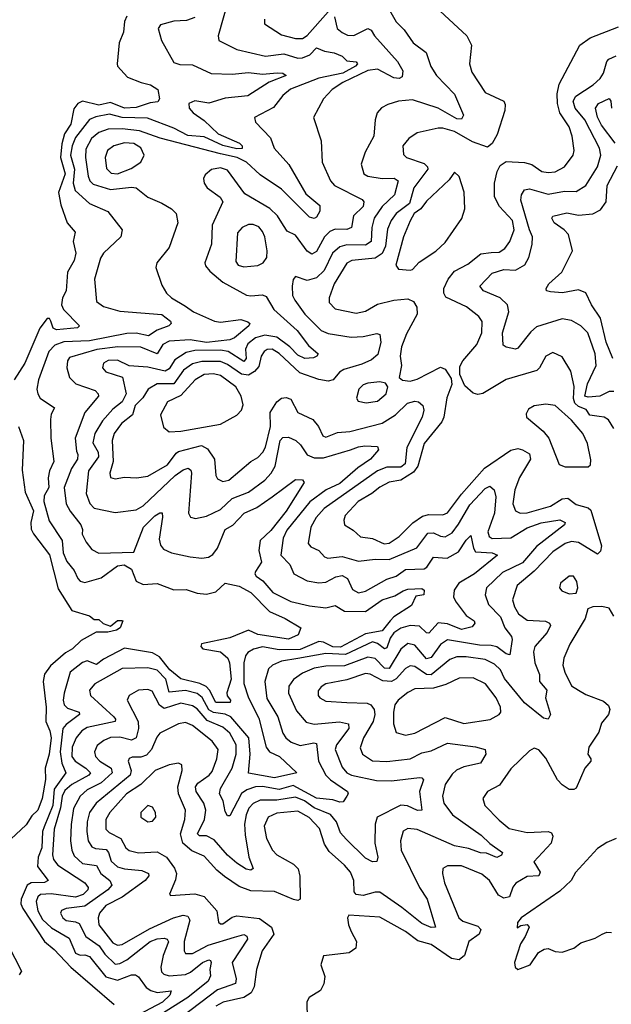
# Model space of a CAD drawing. Extents: x 1552294 to 1694791, y 811929 to 917222.
# Tile 588 of 643: x 1689047 to 1691574, y 883966 to 888173. Entities that reach past the tile are written whole.
import ezdxf

# ---------------------------------------------------------------- set-up
doc = ezdxf.new("R2010")
doc.units = 0

msp = doc.modelspace()

# ---------------------------------------------------------------- linework, layer by layer
at = {"layer": '0CON10XD'}
for points in [[(1689937.8, 888255), (1689895.6, 888105), (1689898, 888085), (1689975, 888046), (1690097.8, 888017.8), (1690175, 888027.4), (1690235, 888009.1), (1690255, 888010), (1690286.6, 888023.4), (1690315, 888053.5), (1690349, 888039), (1690391.1, 888031.1), (1690425, 888017.3), (1690445, 887997.1), (1690485, 887993.5), (1690490.3, 887985), (1690481.9, 887975), (1690428.1, 887945), (1690325, 887923.3), (1690203.4, 887876.6), (1690170.8, 887849.2), (1690131.2, 887798.8), (1690050, 887755), (1690054.2, 887735), (1690117.9, 887667.9), (1690133.8, 887625), (1690197.1, 887555), (1690269.4, 887429.4), (1690330, 887380), (1690329.1, 887355), (1690315, 887330), (1690305, 887323.1), (1690285, 887329.5), (1690165, 887449), (1690075, 887509.7), (1690016, 887565), (1689976, 887585), (1689905, 887600.8), (1689647.6, 887667.6), (1689558.8, 887698.8), (1689485, 887707), (1689425, 887705.2), (1689385, 887691.5), (1689354.4, 887665), (1689330.1, 887619.9), (1689328.2, 887585), (1689340.3, 887505), (1689347, 887485), (1689360.5, 887470.5), (1689435, 887447.2), (1689525, 887458), (1689545, 887455.2), (1689595, 887415.5), (1689655, 887389.4), (1689696.2, 887365), (1689715.5, 887345.5), (1689722.9, 887305), (1689685, 887200), (1689633.1, 887135), (1689629.4, 887115), (1689655, 887038.8), (1689674.4, 887005), (1689695.7, 886985), (1689755, 886949.6), (1689789.2, 886925), (1689879.2, 886885), (1689905, 886881.4), (1689992.2, 886892.2), (1690022.1, 886882.1), (1690030, 886875), (1690025.6, 886865), (1689965, 886814.2), (1689944.5, 886805.5), (1689845, 886793.6), (1689775, 886805.1), (1689685, 886800), (1689658.2, 886785), (1689635, 886745.2), (1689565, 886774.4), (1689465.7, 886775.7), (1689376.3, 886763.7), (1689260.3, 886729.7), (1689250.9, 886715), (1689248.7, 886685), (1689260.5, 886645), (1689287.6, 886617.6), (1689369, 886589), (1689382.9, 886575), (1689383.8, 886565), (1689324.7, 886495), (1689283.5, 886385), (1689290, 886330), (1689295.6, 886315), (1689293.4, 886295), (1689268, 886255), (1689237.7, 886175), (1689246.1, 886105), (1689262.5, 886072.5), (1689308.8, 886015), (1689315.4, 885995), (1689313.6, 885975), (1689331.2, 885941.2), (1689355, 885910), (1689385, 885894), (1689535, 885897.5), (1689575.7, 886005), (1689625, 886053.4), (1689646.4, 886066.4), (1689655.4, 886065.4), (1689657.8, 886047.8), (1689642.9, 885952.9), (1689648.3, 885928.3), (1689661, 885911), (1689695, 885895.7), (1689775, 885878.5), (1689825, 885872), (1689853.1, 885876.9), (1689871.7, 885888.3), (1689891.6, 885915), (1689925.5, 885994.5), (1689957.2, 886012.8), (1690005.9, 886064.1), (1690060.5, 886089.5), (1690125, 886134.8), (1690225, 886208.6), (1690255, 886206.9), (1690262.9, 886195), (1690185, 886073), (1690119.4, 885990.6), (1690075, 885947.9), (1690069.2, 885905), (1690080.3, 885855), (1690054.5, 885815), (1690051.5, 885805), (1690057.8, 885795), (1690085.2, 885775.2), (1690128.9, 885725), (1690205, 885687), (1690285, 885668.8), (1690355, 885660.5), (1690395, 885670.7), (1690435, 885645.5), (1690525, 885643.8), (1690595, 885693.6), (1690649.2, 885710.8), (1690685, 885732.7), (1690705, 885739.3), (1690765, 885742.2), (1690775.3, 885735.3), (1690774.3, 885715.7), (1690739.6, 885710.4), (1690720.6, 885669.4), (1690645, 885621.2), (1690629.4, 885605)], [(1690605, 888251.1), (1690655, 888164.4), (1690690.2, 888130.2), (1690728.2, 888075), (1690783, 888033), (1690803.2, 887973.2), (1690827.8, 887935), (1690904, 887855), (1690943.1, 887765), (1690935, 887748.6), (1690915, 887749.5), (1690835, 887794.8), (1690725, 887830.4), (1690665.3, 887824.7), (1690619.6, 887810.4), (1690593.1, 887796.9), (1690574.3, 887775), (1690565.6, 887745), (1690560.5, 887675), (1690522.8, 887607.3), (1690506, 887556), (1690517.3, 887515), (1690535, 887504.3), (1690595, 887494.4), (1690646.6, 887496.6), (1690664.1, 887484.1), (1690647.8, 887425), (1690595.6, 887375), (1690561.6, 887325), (1690550.9, 887285), (1690548, 887225), (1690525, 887209.2), (1690445, 887210.8), (1690415, 887202.3), (1690383.9, 887176.1), (1690348, 887102), (1690315, 887070.4), (1690275, 887059.3), (1690225, 887076), (1690215, 887062.5), (1690210.9, 887035), (1690213.2, 886995), (1690222.1, 886975), (1690264.7, 886915), (1690335, 886845.7), (1690365, 886832.5), (1690463.8, 886816.2), (1690515, 886819.3), (1690573.1, 886833.1), (1690585, 886827.5), (1690589.7, 886795), (1690577.2, 886742.7), (1690550.5, 886719.5), (1690509.2, 886700.8)], [(1690805, 888245.8), (1690957.5, 888105), (1690976.7, 888065), (1690968.2, 887985), (1690979.1, 887949.1), (1691035, 887862.5), (1691115.3, 887825.3), (1691120.9, 887810.9), (1691119.7, 887785), (1691087.5, 887682.5), (1691066.1, 887643.9), (1691045, 887629.2), (1690980.9, 887650.9), (1690904.6, 887695), (1690855, 887709.4), (1690835, 887710.5), (1690745, 887690.4), (1690710, 887665), (1690684.2, 887635), (1690687.3, 887597.3), (1690700, 887585), (1690775, 887558.7), (1690789.1, 887545), (1690790.6, 887535), (1690730.8, 887455), (1690712.7, 887387.3), (1690655.2, 887345), (1690633.5, 887315), (1690618.9, 887278.9)], [(1689505, 888188.1), (1689495.4, 888165), (1689490.1, 888119.9), (1689472.3, 888075), (1689464.1, 887985), (1689465.6, 887975), (1689508.1, 887928.1), (1689565.6, 887905.6), (1689605.8, 887895), (1689637.5, 887875), (1689644, 887835), (1689637.3, 887822.7), (1689605, 887818.5), (1689545, 887798), (1689495, 887795.2), (1689435, 887819.2), (1689385, 887808.7), (1689315, 887825.5), (1689295, 887815.2), (1689277.7, 887792.3), (1689265, 887726.6), (1689237.9, 887685), (1689226.8, 887643.2), (1689221.4, 887585), (1689241.2, 887515), (1689213.3, 887435), (1689222.2, 887382.2), (1689250, 887305), (1689284.4, 887265), (1689276.1, 887225), (1689286.5, 887175), (1689279.3, 887145), (1689251.9, 887095), (1689245.3, 887015.3), (1689230, 886985), (1689225.4, 886955), (1689234, 886935), (1689303.3, 886865), (1689293.8, 886856.2), (1689205, 886847.5), (1689189.4, 886855), (1689180.8, 886885), (1689175, 886896.7), (1689165, 886896), (1689133.6, 886855), (1689068.5, 886705), (1689023.4, 886635)], [(1689795, 888182.2), (1689759.8, 888170.2), (1689705, 888167.6), (1689648.5, 888151.5), (1689639.2, 888135), (1689652.9, 888085), (1689705, 887990), (1689731.7, 887981.8), (1689785, 887980.2), (1689865, 887942.9), (1689955, 887940.9), (1690025, 887947.5), (1690085, 887941.2), (1690146.9, 887946.9), (1690171.2, 887945), (1690185.8, 887935), (1690113.4, 887906.6), (1690021.6, 887848.4), (1689925, 887838.3), (1689855, 887817.1), (1689795, 887827.2), (1689769.2, 887815), (1689770.9, 887795), (1689788.7, 887775), (1689835, 887742.9), (1689895, 887685.8), (1689985.9, 887645), (1689997.8, 887635), (1689996.9, 887623.1), (1689975, 887621.9), (1689914.5, 887635.5), (1689835, 887672.1), (1689765, 887678.8), (1689705, 887709.8), (1689592.6, 887752.6), (1689485, 887754.9), (1689430.4, 887769.6), (1689372, 887758), (1689345, 887746.2), (1689285, 887670.3), (1689271, 887635), (1689264.3, 887595), (1689280.6, 887535), (1689274.9, 887474.9), (1689284.1, 887444.1), (1689345, 887388.4), (1689423.2, 887353.2), (1689485.4, 887275), (1689478.5, 887245), (1689404.5, 887175), (1689392.5, 887155), (1689366.7, 887065), (1689375, 886969.2), (1689405, 886947.5), (1689475, 886927.9), (1689655, 886913.8), (1689691.4, 886885), (1689693.9, 886875), (1689684.4, 886865.6), (1689635, 886846.2), (1689597.1, 886822.9), (1689545, 886834.1), (1689505, 886832.7), (1689345, 886801.1), (1689235, 886797.2), (1689197.1, 886782.9), (1689171.4, 886755), (1689126.9, 886635), (1689120.2, 886595), (1689123.9, 886573.9), (1689135, 886556.5), (1689195.8, 886515), (1689182.2, 886487.7), (1689179.2, 886465), (1689180.5, 886385), (1689193.6, 886285), (1689174.4, 886245), (1689168.5, 886215), (1689171, 886175), (1689151.3, 886138.7), (1689149.8, 886115), (1689172.4, 886032.4), (1689228.4, 885948.4), (1689233.2, 885895), (1689248.1, 885858.1), (1689279.4, 885819.4), (1689295.2, 885785.2), (1689305, 885774.5), (1689325, 885768.2), (1689395, 885787.9), (1689465, 885839.4), (1689494.1, 885844.1), (1689525.4, 885825), (1689545, 885774.6), (1689575, 885759.5), (1689635, 885763.8), (1689705, 885737.6), (1689758.3, 885738.3), (1689805, 885722.4), (1689845, 885717.9), (1689885, 885728.9), (1689925, 885766.2), (1689985, 885752.3), (1690034.6, 885725), (1690115, 885643.8), (1690180.8, 885615), (1690247.5, 885575), (1690236.2, 885545), (1690195, 885526.4), (1690065, 885546.5), (1690025, 885564.8), (1689945, 885532.3), (1689823.2, 885506.8), (1689821.1, 885495), (1689829.2, 885485), (1689905, 885472), (1689935.8, 885445), (1689943.5, 885425), (1689951, 885355), (1689932.7, 885297.3)], [(1690392.5, 888185), (1690403.1, 888135), (1690425, 888117.9), (1690447.7, 888107.7), (1690475, 888105.9), (1690535, 888135.4), (1690548.8, 888128.8), (1690562.9, 888105), (1690660.5, 887995), (1690683.6, 887955), (1690681.5, 887928.5), (1690667.9, 887922.1), (1690645, 887924.4), (1690575, 887961.5), (1690535, 887956.8), (1690427.9, 887905), (1690381.9, 887875), (1690345.6, 887835), (1690302.9, 887755), (1690334.3, 887655), (1690338.6, 887565), (1690375.3, 887485.3), (1690391.4, 887465), (1690510.6, 887405), (1690517.3, 887395), (1690514.6, 887375), (1690472.7, 887335), (1690465, 887284.7), (1690445, 887276.7), (1690395, 887278), (1690371.7, 887268.3), (1690349.6, 887245), (1690315, 887182.3), (1690295, 887172.1), (1690275, 887183.9), (1690225, 887252.9), (1690189.7, 887269.7), (1690174.4, 887294.4), (1690148.7, 887335), (1690116.2, 887366.2), (1690009.6, 887429.6), (1689935, 887530), (1689905, 887540.4), (1689866.8, 887533.2), (1689839.2, 887510.7), (1689832.9, 887495), (1689834.6, 887475), (1689847.9, 887455), (1689903.1, 887415), (1689914.4, 887395), (1689870, 887295), (1689866.4, 887213.6), (1689838.5, 887135), (1689841.5, 887121.5), (1689859.4, 887099.4), (1689915, 887051.4), (1690016.5, 886996.5), (1690035, 886992.8), (1690085, 886997.6), (1690100.4, 886990.4), (1690132.2, 886935), (1690232.5, 886845), (1690281.2, 886781.2), (1690322.5, 886745), (1690317.1, 886735), (1690301.6, 886728.4), (1690265, 886726.2), (1690235, 886739.2), (1690201.3, 886775), (1690145, 886816.2), (1690095, 886825.6), (1690055, 886813.9), (1690021.2, 886788.8), (1690012.2, 886765), (1690014.3, 886725), (1690005, 886713), (1689937.4, 886755), (1689905, 886761.7), (1689795, 886759.8), (1689758.3, 886751.7), (1689710.3, 886719.7), (1689685, 886680.8), (1689668.8, 886671.2), (1689595, 886688.3), (1689515, 886694.5), (1689465, 886718.1), (1689425, 886716.9), (1689405, 886706.2), (1689401.5, 886685), (1689415, 886668.5), (1689486, 886646), (1689501.6, 886575), (1689485, 886540), (1689445, 886508.6), (1689400.3, 886459.7), (1689368.8, 886405), (1689359.8, 886365), (1689382.2, 886325), (1689384.3, 886305), (1689341.5, 886245), (1689331.3, 886148.7)], [(1690093.3, 888175), (1690093.1, 888155), (1690165, 888109.1), (1690225, 888093.1), (1690255, 888092.5), (1690275, 888106.2), (1690365, 888206.9)], [(1691585, 886426.2), (1691563.2, 886463.2), (1691544.7, 886474.7), (1691522.2, 886477.8), (1691483, 886483), (1691467.8, 886507.8), (1691435, 886520.7), (1691418.2, 886535), (1691413, 886555), (1691416, 886606), (1691401, 886671), (1691365, 886733.1), (1691325, 886751.5), (1691295, 886735.6), (1691268.2, 886685), (1691255.8, 886674.2), (1691125, 886635.9), (1691025, 886575.5), (1691005, 886571.8), (1690985, 886577.1), (1690948.4, 886608.4), (1690926.9, 886656.9), (1690928.1, 886691.9), (1690940.9, 886715), (1691000.3, 886785), (1691021.3, 886835), (1691023.1, 886883.1), (1691008.9, 886905), (1690956.5, 886946.5), (1690867.1, 886987.1), (1690858.6, 887005), (1690859.7, 887025), (1690876.9, 887065), (1690905, 887098.6), (1690961.7, 887128.3), (1691017, 887173), (1691061.8, 887178.2), (1691095, 887179.4), (1691119.8, 887195), (1691140.6, 887225), (1691160.1, 887275), (1691153.1, 887315), (1691097.5, 887375), (1691076.1, 887416.1), (1691075.6, 887474.4), (1691087.5, 887525), (1691100.4, 887549.6), (1691125, 887567.6), (1691203.2, 887563.2), (1691235.2, 887555.2), (1691278, 887525), (1691305, 887520), (1691335, 887523.2), (1691375, 887544.4), (1691411.8, 887595), (1691415.4, 887615), (1691407, 887675), (1691393.8, 887715), (1691354.8, 887775), (1691344.8, 887815), (1691343.5, 887856.5), (1691352.4, 887897.6), (1691440.4, 888065), (1691483.8, 888096.2), (1691605, 888142.6)], [(1691585, 886585.2), (1691565, 886583.9), (1691525, 886564.8), (1691475, 886560), (1691460.9, 886565), (1691472.7, 886617.3), (1691509.3, 886695), (1691505.2, 886745), (1691474.7, 886835), (1691445, 886865.4), (1691405, 886887.9), (1691365, 886894.6), (1691255, 886860.2), (1691230.1, 886839.9), (1691175, 886769.2), (1691165, 886765.8), (1691125, 886774.5), (1691112.9, 886782.9), (1691109.5, 886835), (1691136.1, 886925), (1691131.6, 886955), (1691100.4, 886985), (1691028.9, 887015), (1691013.3, 887035), (1691065, 887089.5), (1691115, 887105.2), (1691165, 887102.6), (1691204.7, 887125.3), (1691222.3, 887157.7), (1691236.7, 887213.3), (1691237.7, 887245), (1691224.5, 887275.5), (1691188.3, 887401.7), (1691190.9, 887425), (1691204, 887446), (1691225, 887451.1), (1691305, 887428.3), (1691375, 887441.2), (1691425, 887439.7), (1691465.3, 887465), (1691515.2, 887545), (1691530, 887595), (1691524.3, 887625), (1691461.3, 887745), (1691419.8, 887795), (1691411.1, 887825), (1691422.9, 887847.1), (1691497.3, 887895), (1691527.4, 887922.6), (1691541.2, 887945), (1691554.7, 887995.3), (1691564.3, 888005), (1691595, 888019.5)], [(1691590.7, 887645), (1691533.2, 887723.2), (1691515, 887757.3), (1691506.7, 887795), (1691519.2, 887815), (1691565, 887836.1), (1691573.1, 887825), (1691575.3, 887795.2)], [(1689465, 887514.5), (1689523.1, 887536.9), (1689564.8, 887565.2), (1689579.4, 887595), (1689565, 887626.2), (1689535, 887643.7), (1689495, 887647), (1689449.4, 887635), (1689422.3, 887615), (1689411.9, 887585), (1689417.8, 887537.8), (1689437.2, 887517.2), (1689465, 887514.5)], [(1690715, 887103.3), (1690725, 887106.2), (1690753.2, 887136.8), (1690825, 887183.7), (1690865, 887221.2), (1690936, 887324), (1690948.1, 887365), (1690946.1, 887436.1), (1690925, 887503.3), (1690905, 887522.5), (1690881.5, 887488.5), (1690785, 887397.5), (1690760.4, 887365), (1690731.9, 887345), (1690715, 887313.3), (1690686.5, 887245), (1690654.2, 887125), (1690665, 887106.7), (1690715, 887103.3)], [(1691581.3, 886725), (1691552.1, 886795), (1691527.9, 886897.9), (1691489.2, 886955), (1691465, 887006.1), (1691435, 887019.4), (1691365.7, 887005.7), (1691315, 887010), (1691298, 887015), (1691295.6, 887025), (1691307.8, 887045), (1691363.6, 887095), (1691408.2, 887185), (1691391.1, 887255), (1691373.1, 887275), (1691330.3, 887305), (1691320.7, 887325), (1691325, 887333.1), (1691385, 887347.5), (1691435, 887338.4), (1691496, 887344), (1691529, 887361), (1691553.1, 887395), (1691556.5, 887465), (1691601.2, 887548.8)], [(1690005, 887117), (1690065, 887123.1), (1690087.5, 887135), (1690102.5, 887157.5), (1690103.8, 887185), (1690093.9, 887245), (1690085, 887268.5), (1690068.7, 887288.6), (1690045, 887298.5), (1690025, 887298.2), (1689997.5, 887285), (1689977.1, 887262.9), (1689970.5, 887140.5), (1689981.1, 887125), (1690005, 887117)], [(1690618.9, 887278.9), (1690609.3, 887205), (1690595, 887173.6), (1690565, 887153.6), (1690465.5, 887144.5), (1690445, 887132.5), (1690390.5, 887045), (1690369.1, 886985), (1690369.7, 886965), (1690395, 886938), (1690485, 886919.4), (1690525, 886928.4), (1690575, 886958.2), (1690645, 886974.8), (1690705, 886980), (1690729.5, 886969.5), (1690743.1, 886945), (1690744.6, 886915), (1690699.6, 886830.4), (1690678.8, 886775), (1690672.3, 886735), (1690677.6, 886695), (1690668, 886645), (1690682.8, 886632.8), (1690715, 886628.5), (1690745, 886636.9), (1690845, 886687.9), (1690865, 886680.6), (1690890, 886640), (1690893.6, 886615), (1690872, 886558), (1690858.5, 886475), (1690850, 886455), (1690775, 886362.8), (1690747.6, 886265), (1690730, 886240), (1690675, 886205.8), (1690625, 886196.6), (1690585, 886175.2), (1690551.9, 886148.1), (1690492.5, 886115), (1690437.1, 886055), (1690431.2, 886035), (1690434.7, 886014.7), (1690471.8, 885991.8), (1690503.1, 885963.1), (1690555, 885955.8), (1690603.7, 885933.7), (1690625, 885936.6), (1690667.8, 885965), (1690726.5, 886023.5), (1690768.6, 886051.4), (1690795, 886059), (1690855, 886057.7), (1690874.6, 886065.4), (1690934.7, 886145.3), (1691032.4, 886257.6), (1691145, 886333.8), (1691175, 886340.5), (1691195, 886335.3), (1691225, 886317.5), (1691228.9, 886295), (1691182.3, 886217.7), (1691161.9, 886165), (1691154.2, 886104.2), (1691164.7, 886074.7), (1691184.7, 886064.7), (1691215, 886066.1), (1691315, 886095.2), (1691365, 886125.2), (1691388.2, 886128.2), (1691425, 886101.1), (1691475, 886086.8), (1691487.5, 886077.5), (1691532.7, 885925), (1691528, 885902), (1691515, 885890), (1691435, 885939.6), (1691405, 885943.9), (1691376.7, 885935), (1691325, 885900), (1691245, 885816.9), (1691172.5, 885755), (1691152.3, 885695), (1691160.4, 885665), (1691178.5, 885635), (1691215, 885607.1), (1691293.3, 885603.3), (1691310.9, 885595), (1691314.6, 885585), (1691300.3, 885555), (1691248, 885495), (1691242.3, 885472.3), (1691248.4, 885425), (1691267.9, 885375), (1691268.4, 885345), (1691298.6, 885308.6), (1691293.8, 885275), (1691314.4, 885205), (1691305, 885184), (1691285, 885188.1), (1691204.2, 885254.2), (1691118.3, 885358.3), (1691101.1, 885395), (1691075, 885420), (1691035, 885438.8), (1690955, 885451), (1690915, 885450.4), (1690885, 885439.5), (1690805, 885373.4), (1690784.6, 885374.6), (1690735, 885409), (1690715, 885412.5), (1690695, 885401), (1690655, 885357), (1690635, 885346), (1690597.8, 885347.8), (1690545, 885376.1), (1690525, 885378.9), (1690445, 885352), (1690355, 885335.3), (1690335, 885322.2), (1690322.5, 885305), (1690322.7, 885285), (1690329.4, 885275), (1690355, 885262), (1690445, 885255.3), (1690532.2, 885252.2), (1690546.6, 885245), (1690560.9, 885225), (1690563.6, 885205), (1690557.4, 885175), (1690516.2, 885105), (1690501.9, 885061.9), (1690510.9, 885035), (1690555, 885006.4), (1690615, 885002.8), (1690715, 885015.2), (1690765, 885040.6), (1690805, 885049.3), (1690875, 885081.2), (1690995, 885066.7), (1691035.8, 885055), (1691038.9, 885035), (1691015, 884995.7), (1690945, 884980.7), (1690913.8, 884966.2), (1690895, 884948.8), (1690864.3, 884905), (1690853.3, 884855), (1690859.4, 884825), (1690896, 884775), (1691018.9, 884688.9), (1691055, 884652.9), (1691109.6, 884615), (1691105, 884603.1), (1691085, 884593.6), (1691042, 884612), (1691015, 884613.4), (1690965, 884631.3), (1690905, 884642.5), (1690745, 884713.2), (1690705, 884717.2), (1690684.8, 884705.2), (1690674.1, 884665), (1690677.1, 884625), (1690754.5, 884464.5), (1690788.3, 884415), (1690823.3, 884295), (1690805, 884294.1), (1690765, 884311.9), (1690680.3, 884380.3), (1690585, 884444.8), (1690565, 884445.2), (1690515, 884431.5), (1690484.7, 884435), (1690476, 884446), (1690475.2, 884495), (1690460.6, 884530.6), (1690435, 884560.9), (1690368.5, 884618.5), (1690349.7, 884649.7), (1690327.3, 884717.3), (1690284.4, 884764.4), (1690235, 884791.6), (1690145, 884782.3), (1690108.2, 884765), (1690092.2, 884727.7), (1690101.1, 884675), (1690126.8, 884625), (1690146.2, 884605), (1690216.5, 884565), (1690236.7, 884545), (1690243.8, 884513.8), (1690245.4, 884414.6), (1690235, 884409.5), (1690216.3, 884413.7), (1690135, 884448.5), (1690035, 884450.3), (1689985, 884469.4), (1689922.5, 884512.5), (1689889, 884539), (1689835, 884598.9), (1689782.2, 884622.2), (1689744.7, 884655), (1689734, 884695), (1689752.2, 884755), (1689755.8, 884795), (1689726, 884865), (1689722, 884895), (1689740.9, 884965), (1689739.4, 884989.4), (1689725.7, 884995.7), (1689685, 884989.6), (1689626.4, 884965), (1689564.8, 884905), (1689503.9, 884865), (1689432.2, 884785), (1689414.8, 884755), (1689414.8, 884714.8), (1689429.5, 884699.5), (1689479.7, 884675), (1689501.2, 884635), (1689515, 884622.9), (1689555, 884613.3), (1689635, 884617.2), (1689673.6, 884595), (1689708, 884548), (1689716.3, 884525), (1689712.6, 884497.4), (1689687, 884437), (1689690.8, 884430.8), (1689795, 884437.8), (1689835, 884426.9), (1689888.7, 884365), (1689896.9, 884316.9), (1689905, 884309.4), (1689915, 884309.5), (1689955, 884338.8), (1689975, 884343.3), (1690072.2, 884332.2), (1690123.1, 884295), (1690133.5, 884265), (1690083.5, 884195), (1690059.3, 884115), (1690048.8, 884041.2), (1690035.4, 884015), (1690005, 883995.2), (1689916.7, 883975), (1689885, 883957.4)], [(1690509.2, 886700.8), (1690431.5, 886678.5), (1690413.1, 886666.9), (1690386.2, 886635), (1690365, 886629.3), (1690325, 886636.4), (1690244.1, 886664.1), (1690155, 886747.6), (1690125, 886764.8), (1690105, 886763.6), (1690091.3, 886755), (1690078.8, 886735), (1690068.9, 886691.1), (1690050.5, 886669.5), (1690025, 886654.5), (1689995, 886658.3), (1689935, 886700.4), (1689905, 886713.1), (1689825, 886713.4), (1689785, 886702.5), (1689746.7, 886675), (1689705, 886617.4), (1689635, 886617), (1689596, 886595), (1689572.5, 886557.5), (1689541.1, 886525), (1689529.4, 886485), (1689482, 886448), (1689450.4, 886405), (1689442, 886375), (1689446.8, 886285), (1689432.2, 886235), (1689435, 886217.5), (1689455, 886211.6), (1689495, 886217.9), (1689546.2, 886216.2), (1689595, 886222.1), (1689679.1, 886270.9), (1689715, 886321.5), (1689725, 886327.5), (1689824, 886354), (1689849.5, 886339.5), (1689879.7, 886295), (1689884.6, 886225), (1689891.6, 886211.6), (1689915, 886199.3), (1689940, 886205), (1690034.4, 886285), (1690065, 886302), (1690086.2, 886325), (1690097.1, 886347.1), (1690118.2, 886435), (1690116.8, 886495), (1690145, 886540), (1690165, 886555.5), (1690185, 886558.9), (1690205, 886551.5), (1690234.8, 886494.8), (1690298.9, 886465), (1690323.8, 886435), (1690341.8, 886395), (1690355, 886389.6), (1690405, 886409.3), (1690457, 886413), (1690595, 886448.7), (1690652.9, 886485), (1690704.5, 886535), (1690735, 886543.3), (1690750.7, 886540.7), (1690768.9, 886525), (1690773.6, 886505), (1690766.2, 886475), (1690700.7, 886345), (1690693.3, 886275), (1690675, 886261.5), (1690615, 886260.8), (1690575.9, 886245), (1690348.1, 886085), (1690313.6, 886046.4), (1690291, 886005), (1690279.6, 885935), (1690290.6, 885920.6), (1690325.6, 885905), (1690348.7, 885878.7), (1690362.9, 885872.9), (1690425, 885879.3), (1690495, 885859.5), (1690565, 885868.2), (1690625, 885866.5), (1690743.8, 885916.2), (1690790.2, 885979.8), (1690815, 885980.9), (1690845, 885965.7), (1690865, 885963), (1690895, 885980.5), (1690922.4, 886017.6), (1690969.9, 886100.1), (1691035, 886170.7), (1691055, 886179.5), (1691074.7, 886164.7), (1691080.8, 886135), (1691075.2, 886065), (1691047.7, 885985), (1691052.9, 885965), (1691065, 885956.8), (1691145, 885959.7), (1691215, 886001.6), (1691275, 886022.7), (1691355, 886035.7), (1691376.7, 886025), (1691374.4, 886015), (1691255, 885922.1), (1691195, 885852.1), (1691109.1, 885810.9), (1691042, 885745), (1691035.3, 885715), (1691049.4, 885675), (1691101.5, 885621.5), (1691119.1, 885575), (1691148.3, 885538.3), (1691151.4, 885525), (1691141.3, 885458.7), (1691125, 885463.2), (1691085, 885492.8), (1691061.2, 885498.8), (1691010.8, 885500.8), (1690875, 885524), (1690845, 885503.8), (1690805, 885448.6), (1690785, 885441.5), (1690735, 885500.5), (1690705, 885507.6), (1690675, 885483.5), (1690625, 885400.7), (1690605, 885401.8), (1690565, 885444.1), (1690535, 885449.9), (1690435, 885412.6), (1690355, 885410.8), (1690305, 885402.2), (1690255, 885380.4), (1690216.5, 885353.5), (1690197.5, 885325), (1690195.8, 885295), (1690230.2, 885220.2), (1690271.1, 885171.1), (1690305, 885162.6), (1690413.3, 885173.3), (1690451.8, 885165), (1690452.6, 885145), (1690400.8, 885075), (1690395.3, 885055), (1690425, 884978.9), (1690445, 884955.3), (1690465, 884944.8), (1690572.1, 884922.1), (1690635, 884920.5), (1690755.4, 884935.4), (1690765, 884934.2), (1690771.9, 884925), (1690755.2, 884875), (1690764.4, 884795.6), (1690746.3, 884793.7), (1690703.4, 884813.4), (1690675, 884816.8), (1690574.7, 884765), (1690566.3, 884735), (1690564.7, 884654.7), (1690577.5, 884595), (1690573.3, 884576.7), (1690555, 884574.5), (1690525, 884590.8), (1690441.3, 884671.4), (1690418, 884698), (1690400, 884745), (1690375, 884777), (1690305, 884805.6), (1690263.2, 884835), (1690225, 884850.8), (1690145, 884838), (1690075, 884837.9), (1690045, 884823.4), (1690026.2, 884803.8), (1690014.8, 884775), (1690007.4, 884735), (1690009.7, 884689.7), (1690026.4, 884595), (1690044.3, 884545.7), (1690035, 884539.1), (1690015, 884543.1), (1689975, 884568.9), (1689935, 884603.2), (1689878.6, 884668.6), (1689845, 884685.2), (1689815, 884686.2), (1689807.3, 884695), (1689836.9, 884755), (1689843, 884795), (1689834.4, 884825), (1689800.6, 884875), (1689797.6, 884895), (1689808.6, 884911.4), (1689855.9, 884945), (1689869, 884961), (1689890, 885015), (1689894.3, 885054.3), (1689869.8, 885089.8), (1689785, 885157.1), (1689755, 885170), (1689725.2, 885164.8), (1689645.7, 885124.3), (1689632.5, 885107.5), (1689610.4, 885055), (1689589, 885031), (1689565, 885022), (1689527.9, 885022.1), (1689514.3, 885015.7), (1689510.9, 885005), (1689523.7, 884965), (1689519, 884945), (1689374.2, 884825.8), (1689346, 884786), (1689334.8, 884745.2), (1689333.8, 884705), (1689339.2, 884665), (1689355, 884639.4), (1689371.6, 884631.6), (1689416.8, 884626.8), (1689426.9, 884615), (1689437.4, 884577.4), (1689465, 884553.7), (1689495, 884544.8), (1689568.3, 884538.3), (1689597.3, 884525), (1689598.5, 884515), (1689583.8, 884495), (1689485, 884424.1), (1689415, 884387.6), (1689387.8, 884355), (1689382, 884335), (1689385.8, 884305), (1689445, 884228.7), (1689465, 884219), (1689485, 884221.6), (1689601.4, 884288.6), (1689704.6, 884335.4), (1689745, 884346.6), (1689765, 884342.1), (1689774.2, 884325), (1689749.7, 884235), (1689749.7, 884195), (1689755, 884183.6), (1689785, 884183.6), (1689851.9, 884218.1), (1689965, 884252.9), (1690005, 884264), (1690017.7, 884257.7), (1690020.3, 884245), (1689955.2, 884145), (1689972.4, 884075), (1689968.6, 884055), (1689891.5, 884028.5), (1689744.3, 883915.7)], [(1689685, 886412.9), (1689735, 886414.7), (1689905.4, 886444.6), (1689975, 886482.8), (1689995.3, 886505), (1690001.9, 886528.1), (1689993.3, 886565), (1689970.6, 886605), (1689905, 886652.6), (1689875, 886660.2), (1689835, 886657), (1689796.4, 886635), (1689735, 886566.9), (1689678.9, 886541.1), (1689648.6, 886485), (1689662, 886432), (1689685, 886412.9)], [(1690526.7, 886536.7), (1690575, 886543.4), (1690612.2, 886575), (1690620, 886605), (1690609.8, 886619.8), (1690585, 886626.1), (1690535, 886619.6), (1690515, 886612.7), (1690495.6, 886595), (1690486, 886556), (1690493, 886543), (1690526.7, 886536.7)], [(1691475, 886262.5), (1691485, 886271.2), (1691487.6, 886292.4), (1691472.8, 886362.8), (1691452.8, 886405), (1691405, 886461.5), (1691334.5, 886524.5), (1691295, 886530), (1691245, 886522.9), (1691221.3, 886508.7), (1691210.3, 886489.7), (1691211.9, 886475), (1691283.3, 886415), (1691308.1, 886385), (1691352, 886272), (1691377.5, 886262.5), (1691475, 886262.5)], [(1689042.1, 886435), (1689063.4, 886375), (1689057.9, 886247.9), (1689070.5, 886155), (1689105.9, 886075), (1689094.8, 886025), (1689096.6, 885996.6), (1689105.9, 885975.9), (1689175, 885886.4), (1689211.2, 885741.2), (1689269.4, 885649.4), (1689345, 885626.2), (1689365, 885610), (1689385, 885610), (1689403.1, 885593.1), (1689435, 885582), (1689465, 885605.8), (1689483.3, 885606.7), (1689487.5, 885605), (1689476, 885575), (1689460, 885565), (1689424.3, 885555.7), (1689374, 885556), (1689309.7, 885520.3), (1689273.3, 885485), (1689242.5, 885467.5), (1689178.2, 885411.8), (1689153.6, 885376.4), (1689147.8, 885345), (1689159.5, 885235), (1689158.5, 885175), (1689176.5, 885135), (1689181.8, 885105), (1689173.3, 885035), (1689155.8, 884975), (1689157, 884927), (1689143.1, 884845), (1689124.2, 884795), (1689099.2, 884770.8), (1689075, 884732.5), (1688988.3, 884651.7)], [(1689331.3, 886148.7), (1689346.3, 886106.3), (1689365, 886085.6), (1689455, 886066.9), (1689545, 886079.1), (1689575, 886096), (1689711.4, 886225), (1689745, 886250), (1689767.2, 886257.3), (1689778.8, 886248.8), (1689781.6, 886235), (1689768.7, 886065), (1689777, 886047), (1689798, 886042), (1689845, 886051.5), (1689905, 886080), (1689955, 886126.7), (1690025, 886154.4), (1690093.7, 886206.3), (1690121, 886235), (1690138.3, 886265), (1690159.4, 886375), (1690171.8, 886388.2), (1690195, 886389), (1690227.1, 886375), (1690247, 886357), (1690275, 886314.1), (1690305, 886300.6), (1690345, 886301.7), (1690460.5, 886335), (1690495, 886348.8), (1690521.8, 886351.8), (1690575, 886349.2), (1690579.4, 886335), (1690545.9, 886295), (1690491.5, 886258.5), (1690415, 886191.2), (1690355.9, 886164.1), (1690287.3, 886112.7), (1690188.4, 885991.6), (1690172.2, 885957.8), (1690162.2, 885885), (1690201.1, 885845), (1690218.2, 885805), (1690275, 885776.1), (1690325, 885766.6), (1690355, 885769.2), (1690397.3, 885792.7), (1690425, 885797.6), (1690446.8, 885785), (1690468.8, 885738.8), (1690495, 885724.5), (1690525, 885731.2), (1690615, 885783.1), (1690655, 885795.5), (1690695, 885823.7), (1690775, 885826.5), (1690786.2, 885833.9), (1690815, 885876.7), (1690873, 885873), (1690921.2, 885898.8), (1690955, 885949.6), (1690975, 885968.9), (1690985.2, 885915), (1690995, 885899.5), (1691066.2, 885895), (1691088.1, 885885), (1690990.4, 885805), (1690923.5, 885765), (1690902.5, 885735), (1690900.8, 885705), (1690911.8, 885685), (1690955, 885627.8), (1690988.6, 885605), (1690991.1, 885595), (1690980.7, 885579.3), (1690935, 885567.4), (1690875, 885592.1), (1690835, 885595.7), (1690795, 885552.2), (1690785, 885553.4), (1690755, 885581.7), (1690715, 885585.2), (1690675, 885573.8), (1690646.1, 885553.9), (1690629.1, 885530.9), (1690615, 885489.7), (1690605, 885484.3), (1690575, 885507.9), (1690555, 885514.3), (1690439.3, 885460.7), (1690354.9, 885465.1), (1690235, 885443.2), (1690165, 885432.3), (1690126.5, 885415), (1690110.4, 885399.6), (1690094.8, 885345), (1690103.2, 885273.2), (1690149.5, 885195), (1690171.4, 885125), (1690184.1, 885105), (1690206.6, 885086.6), (1690245, 885071.4), (1690303.1, 885083.1), (1690315, 885080.6), (1690324.1, 885005), (1690354.4, 884945), (1690374.2, 884925), (1690446.9, 884875), (1690450.4, 884865), (1690445.3, 884855), (1690428.9, 884831.1), (1690415, 884829.3), (1690385, 884840.3), (1690315, 884846.7), (1690215, 884900.5), (1690155, 884883.2), (1690085, 884896.3), (1690054.4, 884895.6), (1690017, 884883), (1689995, 884866.1), (1689945, 884771.1), (1689935, 884771.1), (1689925, 884790), (1689916.2, 884835), (1689900, 884865), (1689905, 884887.8), (1689954.4, 884975), (1689972.4, 885035), (1689971.5, 885075), (1689945, 885124.2), (1689915, 885150.9), (1689848.6, 885178.6), (1689805, 885228.1), (1689785, 885241.7), (1689735, 885252.1), (1689665, 885230.3), (1689644.9, 885244.9), (1689613.6, 885303.6), (1689595, 885310.8), (1689555, 885307.6), (1689515, 885285.5), (1689506.4, 885265), (1689553.5, 885175), (1689554.1, 885145), (1689545.3, 885105), (1689525, 885094.8), (1689475, 885107.2), (1689435, 885106), (1689406.2, 885093.8), (1689378.3, 885071.7), (1689366.3, 885045), (1689370.5, 885025), (1689389.1, 885005), (1689437.6, 884975), (1689442.8, 884955), (1689395, 884912.8), (1689335, 884881.9), (1689305.2, 884855), (1689277.5, 884802.5), (1689266.3, 884733.7), (1689263.8, 884663.8), (1689269.6, 884625), (1689280.5, 884600.5), (1689315, 884568), (1689375, 884559.1), (1689393.2, 884525), (1689432.9, 884495), (1689440.4, 884475), (1689423.5, 884455), (1689325, 884385.4), (1689246.2, 884375), (1689225, 884366.5), (1689221.1, 884355), (1689231.2, 884335), (1689245, 884324.4), (1689285, 884319), (1689300.6, 884310.6), (1689329.8, 884255), (1689386.4, 884216.4), (1689410.6, 884180.6), (1689455, 884137.3), (1689475, 884139.7), (1689505, 884156.5), (1689605, 884234.5), (1689635, 884245.9), (1689665, 884249.1), (1689677.3, 884245), (1689682.3, 884232.3), (1689660.3, 884175), (1689650.2, 884125), (1689653.1, 884105), (1689662.3, 884095), (1689685, 884088.3), (1689755, 884093.6), (1689776.5, 884103.5), (1689828.7, 884145), (1689855.3, 884155.3), (1689862.9, 884152.9), (1689864.5, 884145), (1689858.8, 884115), (1689862.9, 884087.1), (1689851.6, 884065), (1689764.8, 883995), (1689591.2, 883885)], [(1691395, 885720), (1691425, 885723.3), (1691431.2, 885745), (1691427.3, 885772.7), (1691412.5, 885795), (1691395, 885796), (1691358, 885765), (1691353.8, 885745), (1691362.5, 885732.5), (1691395, 885720)], [(1691585.8, 885625), (1691565, 885658.1), (1691534.3, 885665.7), (1691495.8, 885664.2), (1691474.2, 885655.8), (1691463.3, 885615), (1691397.7, 885505), (1691371.1, 885445), (1691367.1, 885415), (1691375.3, 885385.3), (1691405, 885327.1), (1691435, 885308.5), (1691465, 885289.5), (1691541.1, 885261.1), (1691562.2, 885242.2), (1691568.8, 885225), (1691563.1, 885205), (1691532.5, 885167.5), (1691520.9, 885129.1), (1691478.9, 885065), (1691474.5, 885035), (1691487.5, 885015), (1691487.3, 885005), (1691461.5, 884975), (1691425, 884889.2), (1691415, 884883.3), (1691395, 884884.4), (1691364.3, 884904.3), (1691345.2, 884925.2), (1691295, 885018.1), (1691265, 885052.9), (1691245, 885060.8), (1691225, 885048.8), (1691145, 884972.2), (1691097.2, 884902.8), (1691045.3, 884874.7), (1691025.6, 884845), (1691034.3, 884815), (1691095, 884752.3), (1691137.7, 884717.7), (1691215, 884699.8), (1691305, 884704.6), (1691319.1, 884699.1), (1691325.4, 884685), (1691317.1, 884655), (1691243.6, 884575), (1691270.8, 884530.8), (1691265, 884514.8), (1691215, 884512.1), (1691166.6, 884483.4), (1691153.8, 884466.2), (1691139.2, 884425), (1691115, 884419.4), (1691092.3, 884432.3), (1691054.7, 884495), (1691021.5, 884521.5), (1690935, 884558.2), (1690875, 884558.1), (1690855, 884546.2), (1690853.3, 884525), (1690862.1, 884485), (1690923.4, 884335), (1690940.7, 884320.7), (1691005, 884299.5), (1691016.7, 884285), (1691010, 884265), (1690965.3, 884235), (1690947.4, 884175), (1690925, 884156), (1690892, 884162), (1690805, 884221.2), (1690747.4, 884237.4), (1690695, 884276.5), (1690585, 884337.7), (1690452.7, 884347.3), (1690448, 884335), (1690451.4, 884305), (1690463.3, 884276.7), (1690486.2, 884235), (1690483.6, 884206.4), (1690455, 884186.2), (1690345, 884172.5), (1690333.8, 884135), (1690350, 884085), (1690347, 884053), (1690332.5, 884025), (1690284.3, 883995.7), (1690273.8, 883976.2), (1690276.9, 883833.1)], [(1690629.4, 885605), (1690595, 885562.5), (1690525, 885549.5), (1690418.2, 885491.8), (1690385, 885494), (1690345, 885514), (1690325, 885516), (1690245, 885482.5), (1690155, 885480.3), (1690085, 885494), (1690046.2, 885483.8), (1690021.1, 885468.9), (1690011.2, 885455), (1690004.4, 885425.6), (1690005, 885336.2), (1690024.2, 885275), (1690069.1, 885189.1), (1690100.3, 885065), (1690114.2, 885044.2), (1690157.7, 885025), (1690230.8, 884955), (1690135, 884934), (1690025, 884953.5), (1690031.7, 885035), (1690025.4, 885105), (1689949.4, 885195), (1689925, 885205.5), (1689875, 885212.5), (1689855, 885224.9), (1689827, 885277), (1689805, 885294.3), (1689755, 885307.3), (1689685, 885300.2), (1689671.4, 885355), (1689635, 885394.4), (1689595, 885404.4), (1689485, 885400.7), (1689367.8, 885335), (1689345, 885308), (1689348.9, 885285), (1689449.7, 885195), (1689456.9, 885185), (1689455.4, 885175), (1689335, 885149.1), (1689312.6, 885135), (1689288.1, 885105), (1689270.6, 885065), (1689269.4, 885025), (1689283.8, 885005), (1689330, 884975), (1689348.9, 884955), (1689342.2, 884945), (1689270.4, 884905), (1689240.1, 884879.9), (1689228.8, 884855), (1689221.8, 884805), (1689194.8, 884714.8), (1689187, 884605), (1689190.9, 884585), (1689210.2, 884560.2), (1689325.3, 884485), (1689340, 884465), (1689338.6, 884455), (1689318.2, 884435), (1689285, 884424), (1689182.1, 884437.9), (1689135.5, 884435), (1689124.3, 884425), (1689117.9, 884405), (1689124.2, 884365), (1689145, 884328.3), (1689182.4, 884292.4), (1689259.1, 884249.1), (1689285.9, 884185), (1689305, 884175.6), (1689325, 884177.6), (1689345, 884170.4), (1689415, 884083.2), (1689465, 884069.5), (1689525, 884091.9), (1689541.4, 884091.4), (1689555, 884083.1), (1689588, 884038), (1689606.7, 884025), (1689635, 884016.8), (1689694.2, 884024.2), (1689688.7, 884005), (1689656.6, 883975), (1689555, 883920.5)], [(1689932.7, 885297.3), (1689934, 885284), (1689948.1, 885265), (1689946, 885255), (1689885, 885255.2), (1689858.4, 885308.4), (1689843.9, 885323.9), (1689816.4, 885336.4), (1689735, 885356.6), (1689689.2, 885395), (1689645, 885451.3), (1689615, 885467.6), (1689495, 885487.1), (1689405, 885441.1), (1689375, 885418.6), (1689335, 885433.9), (1689315, 885427), (1689263, 885385), (1689237, 885295), (1689233.3, 885265), (1689237.8, 885245), (1689252, 885232), (1689300.5, 885215), (1689303.1, 885205), (1689245, 885161.4), (1689231.9, 885145), (1689220.4, 885045), (1689226.9, 884996.9), (1689244.8, 884955), (1689195, 884885.7), (1689188.9, 884815), (1689151.4, 884725), (1689144.7, 884705), (1689141.1, 884635), (1689126.7, 884595), (1689123.7, 884555), (1689168.1, 884495), (1689153.4, 884486.6), (1689095.5, 884484.5), (1689079.5, 884475), (1689052.9, 884415), (1689052, 884395), (1689059.9, 884375), (1689152.6, 884235), (1689195, 884200.6), (1689265, 884124.3), (1689451.2, 883965)], [(1690695, 885116.2), (1690735, 885124.7), (1690865, 885192), (1690945, 885165.3), (1691056.6, 885183.4), (1691096, 885205), (1691102.9, 885215), (1691101.1, 885235), (1691083.2, 885275), (1691037.5, 885335), (1690985, 885361.3), (1690925, 885359.7), (1690867.5, 885332.5), (1690815, 885316.3), (1690735, 885313.6), (1690705, 885298.4), (1690664.4, 885265), (1690650.4, 885245), (1690644.6, 885215), (1690644.6, 885165), (1690655, 885127.5), (1690695, 885116.2)], [(1689595, 884745.8), (1689615, 884748), (1689628.6, 884765), (1689627.1, 884785), (1689615, 884808), (1689595, 884815.5), (1689565, 884786.2), (1689564, 884765), (1689595, 884745.8)], [(1691595, 884674), (1691555, 884658), (1691515, 884631.2), (1691421.5, 884528.5), (1691402.5, 884495), (1691355, 884450), (1691190, 884335), (1691173.3, 884315), (1691173, 884293), (1691187.5, 884302.5), (1691215, 884306.7), (1691223.3, 884295), (1691206.7, 884255), (1691186.2, 884225), (1691161.2, 884145), (1691164, 884125), (1691175, 884114), (1691228, 884135), (1691263.1, 884186.9), (1691287.9, 884202.1), (1691305, 884204.3), (1691335, 884191.1), (1691365, 884189.4), (1691413.9, 884206.1), (1691445, 884228), (1691505, 884248), (1691535, 884265.8), (1691555, 884273.8), (1691575, 884273.3)], [(1688998.4, 884218.4), (1689055, 884107.5), (1689045, 884091.2)]]:
    msp.add_lwpolyline(points, dxfattribs=at)

doc.saveas('drawing.dxf')
